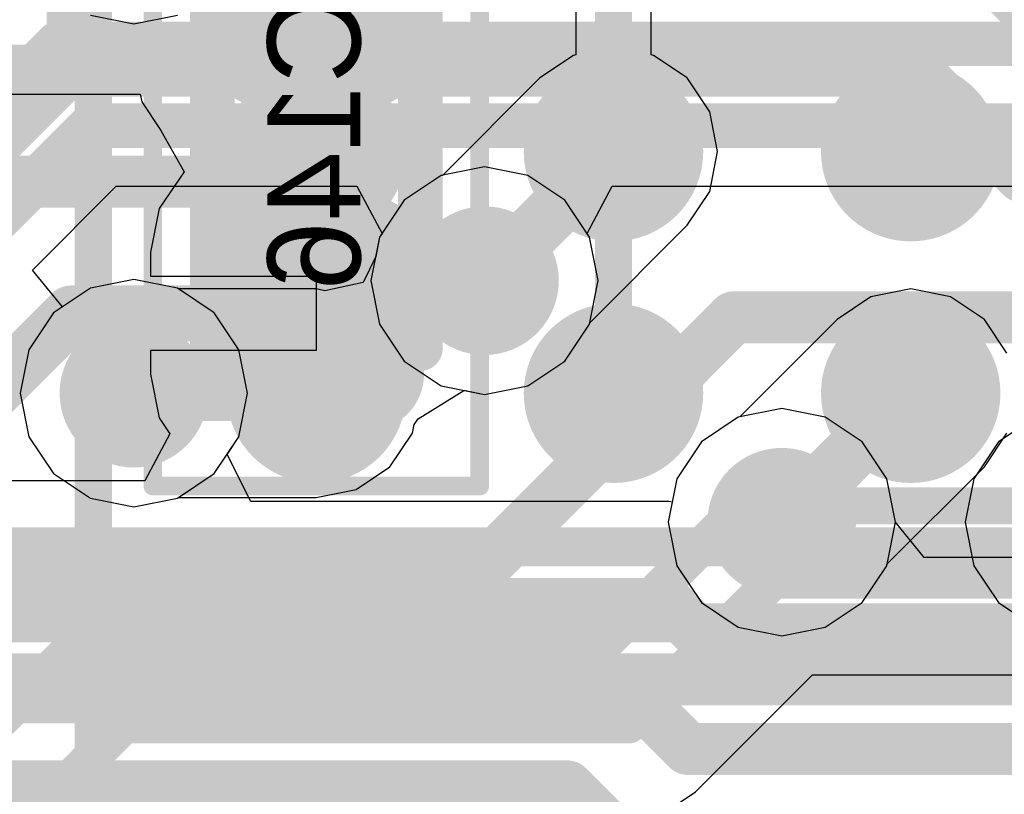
# Model space of a CAD drawing. Header units: millimetres. Extents: x -2 to 68, y -2 to 27.4.
# Tile 526 of 594: x 46.3 to 49, y 15.4 to 17.5. Entities that reach past the tile are written whole.
import ezdxf

# ---------------------------------------------------------------- set-up
doc = ezdxf.new("R2010")
doc.units = ezdxf.units.MM
for name, color, linetype in [('BottomLayer', 5, 'Continuous'), ('BottomPaste', 16, 'Continuous'), ('BottomSolder', 6, 'Continuous'), ('DrillGuide', 244, 'Continuous'), ('Mechanical10', 56, 'Continuous'), ('Mechanical13', 56, 'Continuous'), ('Mechanical17', 56, 'Continuous'), ('Mechanical6', 56, 'Continuous'), ('MidLayer1', 16, 'Continuous'), ('MidLayer2', 76, 'Continuous'), ('MidLayer3', 90, 'Continuous'), ('MidLayer4', 156, 'Continuous'), ('MidLayer5', 130, 'Continuous'), ('MidLayer6', 216, 'Continuous'), ('MidLayer7', 6, 'Continuous'), ('MidLayer8', 54, 'Continuous'), ('MultiLayer', 9, 'Continuous'), ('TopLayer', 1, 'Continuous'), ('TopPaste', 8, 'Continuous'), ('TopSolder', 216, 'Continuous'), ('ViaHoleLayer', 16, 'Continuous')]:
    doc.layers.add(name, color=color, linetype=linetype)

# ---------------------------------------------------------------- blocks, each defined once
blk = doc.blocks.new('MT53D512M32D2DS_053_WT_D_F_________1_168')
at = {"layer": 'Mechanical13', "const_width": 0.0999998}
blk.add_lwpolyline([(5.00000016, 7.250000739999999), (5.00000016, -7.250000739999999)], dxfattribs=at)
at = {"layer": 'TopLayer', "const_width": 0.13999972}
for points in [[(2.72999962, -0.9749993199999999, 1), (2.86999934, -0.9749993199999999, 1)], [(3.53000056, -0.9749993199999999, 1), (3.67000028, -0.9749993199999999, 1)], [(4.329998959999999, -0.9749993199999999, 1), (4.46999868, -0.9749993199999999, 1)], [(2.72999962, -1.62500056, 1), (2.86999934, -1.62500056, 1)], [(3.53000056, -1.62500056, 1), (3.67000028, -1.62500056, 1)], [(4.329998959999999, -1.62500056, 1), (4.46999868, -1.62500056, 1)]]:
    blk.add_lwpolyline(points, format="xyb", close=True, dxfattribs=at)
at = {"layer": 'TopPaste', "const_width": 0.13999972}
for points in [[(2.72999962, -0.9749993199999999, 1), (2.86999934, -0.9749993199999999, 1)], [(3.53000056, -0.9749993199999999, 1), (3.67000028, -0.9749993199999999, 1)], [(4.329998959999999, -0.9749993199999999, 1), (4.46999868, -0.9749993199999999, 1)], [(2.72999962, -1.62500056, 1), (2.86999934, -1.62500056, 1)], [(3.53000056, -1.62500056, 1), (3.67000028, -1.62500056, 1)], [(4.329998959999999, -1.62500056, 1), (4.46999868, -1.62500056, 1)]]:
    blk.add_lwpolyline(points, format="xyb", close=True, dxfattribs=at)
at = {"layer": 'TopSolder', "const_width": 0.24159972}
for points in [[(2.67919962, -0.9749993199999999, 1), (2.92079934, -0.9749993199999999, 1)], [(3.47920056, -0.9749993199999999, 1), (3.72080028, -0.9749993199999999, 1)], [(4.27919896, -0.9749993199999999, 1), (4.52079868, -0.9749993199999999, 1)], [(2.67919962, -1.62500056, 1), (2.92079934, -1.62500056, 1)], [(3.47920056, -1.62500056, 1), (3.72080028, -1.62500056, 1)], [(4.27919896, -1.62500056, 1), (4.52079868, -1.62500056, 1)]]:
    blk.add_lwpolyline(points, format="xyb", close=True, dxfattribs=at)
blk = doc.blocks.new('CAP_0402_B_304')
at = {"layer": 'BottomLayer', "const_width": 0.1507998}
for points in [[(-0.6745985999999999, 0.13919962, 1), (-0.5237988, 0.13919962, 1)], [(-0.346202, 0.13919962, 1), (-0.1954022, 0.13919962, 1)], [(0.1954022, 0.13919962, 1), (0.346202, 0.13919962, 1)], [(0.5237988, 0.13919962, 1), (0.6745985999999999, 0.13919962, 1)], [(-0.6745985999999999, -0.13919962, 1), (-0.5237988, -0.13919962, 1)], [(-0.346202, -0.13919962, 1), (-0.1954022, -0.13919962, 1)], [(0.1954022, -0.13919962, 1), (0.346202, -0.13919962, 1)], [(0.5237988, -0.13919962, 1), (0.6745985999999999, -0.13919962, 1)]]:
    blk.add_lwpolyline(points, format="xyb", close=True, dxfattribs=at)
at = {"layer": 'BottomLayer'}
for points in [[(-0.2708021, 0.28999942), (-0.5991987, 0.28999942), (-0.2708021, -0.28999942), (-0.5991987, -0.28999942)], [(0.2708021, -0.28999942), (0.5991987, -0.28999942), (0.2708021, 0.28999942), (0.5991987, 0.28999942)], [(-0.1200023, 0.13919962), (-0.7499985, 0.13919962), (-0.1200023, -0.13919962), (-0.7499985, -0.13919962)], [(0.1200023, -0.13919962), (0.7499985, -0.13919962), (0.1200023, 0.13919962), (0.7499985, 0.13919962)]]:
    blk.add_solid(points, dxfattribs=at)
at = {"layer": 'BottomPaste', "const_width": 0.1507998}
for points in [[(-0.6745985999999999, 0.13919962, 1), (-0.5237988, 0.13919962, 1)], [(-0.346202, 0.13919962, 1), (-0.1954022, 0.13919962, 1)], [(0.1954022, 0.13919962, 1), (0.346202, 0.13919962, 1)], [(0.5237988, 0.13919962, 1), (0.6745985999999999, 0.13919962, 1)], [(-0.6745985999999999, -0.13919962, 1), (-0.5237988, -0.13919962, 1)], [(-0.346202, -0.13919962, 1), (-0.1954022, -0.13919962, 1)], [(0.1954022, -0.13919962, 1), (0.346202, -0.13919962, 1)], [(0.5237988, -0.13919962, 1), (0.6745985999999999, -0.13919962, 1)]]:
    blk.add_lwpolyline(points, format="xyb", close=True, dxfattribs=at)
at = {"layer": 'BottomPaste'}
for points in [[(-0.2708021, 0.28999942), (-0.5991987, 0.28999942), (-0.2708021, -0.28999942), (-0.5991987, -0.28999942)], [(0.2708021, -0.28999942), (0.5991987, -0.28999942), (0.2708021, 0.28999942), (0.5991987, 0.28999942)], [(-0.1200023, 0.13919962), (-0.7499985, 0.13919962), (-0.1200023, -0.13919962), (-0.7499985, -0.13919962)], [(0.1200023, -0.13919962), (0.7499985, -0.13919962), (0.1200023, 0.13919962), (0.7499985, 0.13919962)]]:
    blk.add_solid(points, dxfattribs=at)
at = {"layer": 'BottomSolder', "const_width": 0.1507998}
for points in [[(-0.6745985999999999, 0.13919962, 1), (-0.5237988, 0.13919962, 1)], [(-0.346202, 0.13919962, 1), (-0.1954022, 0.13919962, 1)], [(0.1954022, 0.13919962, 1), (0.346202, 0.13919962, 1)], [(0.5237988, 0.13919962, 1), (0.6745985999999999, 0.13919962, 1)], [(-0.6745985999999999, -0.13919962, 1), (-0.5237988, -0.13919962, 1)], [(-0.346202, -0.13919962, 1), (-0.1954022, -0.13919962, 1)], [(0.1954022, -0.13919962, 1), (0.346202, -0.13919962, 1)], [(0.5237988, -0.13919962, 1), (0.6745985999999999, -0.13919962, 1)]]:
    blk.add_lwpolyline(points, format="xyb", close=True, dxfattribs=at)
at = {"layer": 'BottomSolder'}
for points in [[(-0.2708021, 0.28999942), (-0.5991987, 0.28999942), (-0.2708021, -0.28999942), (-0.5991987, -0.28999942)], [(0.2708021, -0.28999942), (0.5991987, -0.28999942), (0.2708021, 0.28999942), (0.5991987, 0.28999942)], [(-0.1200023, 0.13919962), (-0.7499985, 0.13919962), (-0.1200023, -0.13919962), (-0.7499985, -0.13919962)], [(0.1200023, -0.13919962), (0.7499985, -0.13919962), (0.1200023, 0.13919962), (0.7499985, 0.13919962)]]:
    blk.add_solid(points, dxfattribs=at)
at = {"layer": 'Mechanical10', "const_width": 0.11999976}
for points in [[(-0.5299989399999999, 0.27999944), (-0.5299989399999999, -0.27999944)], [(-0.5299989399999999, 0.27999944), (0.5299989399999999, 0.27999944)], [(0.5299989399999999, 0.27999944), (0.5299989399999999, -0.27999944)], [(-0.5299989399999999, -0.27999944), (0.5299989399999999, -0.27999944)]]:
    blk.add_lwpolyline(points, dxfattribs=at)
at = {"layer": 'Mechanical10', "const_width": 0.05999988}
for points in [[(-0.55999888, 0.27999944, 1), (-0.499999, 0.27999944, 1)], [(-0.55999888, 0.27999944, 1), (-0.499999, 0.27999944, 1)], [(0.499999, 0.27999944, 1), (0.55999888, 0.27999944, 1)], [(0.499999, 0.27999944, 1), (0.55999888, 0.27999944, 1)], [(-0.55999888, -0.27999944, 1), (-0.499999, -0.27999944, 1)], [(-0.55999888, -0.27999944, 1), (-0.499999, -0.27999944, 1)], [(0.499999, -0.27999944, 1), (0.55999888, -0.27999944, 1)], [(0.499999, -0.27999944, 1), (0.55999888, -0.27999944, 1)]]:
    blk.add_lwpolyline(points, format="xyb", close=True, dxfattribs=at)
at = {"layer": 'Mechanical6', "const_width": 0.0499999}
for points in [[(-0.90000074, 0.43999912), (-0.90000074, -0.43999912)], [(-0.90000074, 0.43999912), (0.90000074, 0.43999912)], [(0.90000074, 0.43999912), (0.90000074, -0.43999912)], [(0, 0.21999956), (0, -0.21999956)], [(-0.21999956, 0), (0.21999956, 0)], [(-0.90000074, -0.43999912), (0.90000074, -0.43999912)]]:
    blk.add_lwpolyline(points, dxfattribs=at)
at = {"layer": 'Mechanical6'}
for points, const_width in [([(-0.9125000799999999, 0.43999912, 1), (-0.8875014, 0.43999912, 1)], 0.02499868), ([(-0.9125000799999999, 0.43999912, 1), (-0.8875014, 0.43999912, 1)], 0.02499868), ([(0.8875014, 0.43999912, 1), (0.9125000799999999, 0.43999912, 1)], 0.02499868), ([(0.8875014, 0.43999912, 1), (0.9125000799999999, 0.43999912, 1)], 0.02499868), ([(-0.01249934, 0.21999956, 1), (0.01249934, 0.21999956, 1)], 0.02499868), ([(0.16500094, 0, 1), (-0.16500094, 0, 1)], 0.0499999), ([(-0.2324989, 0, 1), (-0.20750022, 0, 1)], 0.02499868), ([(-0.17750028, 0, 1), (-0.1525016, 0, 1)], 0.02499868), ([(0.1525016, 0, 1), (0.17750028, 0, 1)], 0.02499868), ([(0.20750022, 0, 1), (0.2324989, 0, 1)], 0.02499868), ([(-0.01249934, -0.21999956, 1), (0.01249934, -0.21999956, 1)], 0.02499868), ([(-0.9125000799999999, -0.43999912, 1), (-0.8875014, -0.43999912, 1)], 0.02499868), ([(-0.9125000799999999, -0.43999912, 1), (-0.8875014, -0.43999912, 1)], 0.02499868), ([(0.8875014, -0.43999912, 1), (0.9125000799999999, -0.43999912, 1)], 0.02499868), ([(0.8875014, -0.43999912, 1), (0.9125000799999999, -0.43999912, 1)], 0.02499868)]:
    blk.add_lwpolyline(points, format="xyb", close=True, dxfattribs=dict(at, const_width=const_width))

msp = doc.modelspace()

# ---------------------------------------------------------------- linework, layer by layer
at = {"layer": 'BottomLayer'}
for p, q in [((46.16500291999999, 17.27961238), (46.62623898, 17.27961238)), ((46.62623898, 17.27961238), (46.63035378, 17.25892408)), ((46.63035378, 17.25892408), (46.68163384, 17.18217544)), ((46.68163384, 17.18217544), (46.74393496, 17.07105806)), ((46.74393496, 17.07105806), (46.677453, 16.97156118)), ((46.677453, 16.97156118), (46.65410786, 16.8541954)), ((46.65410786, 16.8541954), (46.65410786, 16.78999944)), ((46.65410786, 16.78999944), (47.10000232, 16.78999944)), ((47.10000232, 16.78999944), (47.10000232, 16.58999984)), ((47.10000232, 16.58999984), (46.65410786, 16.58999984)), ((46.65410786, 16.58999984), (46.65410786, 16.5257988)), ((46.65410786, 16.5257988), (46.677453, 16.40843302)), ((46.677453, 16.40843302), (46.70596196, 16.36576356)), ((46.70596196, 16.36576356), (46.63807792, 16.23876356)), ((46.63807792, 16.23876356), (46.21286668, 16.23876356)), ((48.12108739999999, 15.40221456), (48.43591024, 15.7170374)), ((48.43591024, 15.7170374), (50.02469802, 15.7170374)), ((48.03839516, 15.3469594), (48.12108739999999, 15.40221456))]:
    msp.add_line(p, q, dxfattribs=at)
for points, const_width in [([(47.90000072, 16.36599978), (47.90000072, 17.7749962)], 0.0999998), ([(46.11299896, 16.36199928), (46.44099677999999, 16.6899971)], 0.1499997), ([(46.44099677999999, 16.6899971), (47.09999978, 16.6899971)], 0.1499997), ([(47.51786788, 15.98386694), (47.90000072, 16.36599978)], 0.0999998), ([(47.85742524, 15.78386734), (48.24549151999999, 16.17193362)], 0.0999998), ([(48.24549151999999, 16.17193362), (53.32709934, 16.17193362)], 0.0999998), ([(46.21286668, 15.98386694), (47.51786788, 15.98386694)], 0.0999998), ([(47.940849, 15.58245296), (48.33033006, 15.97193402)], 0.0999998), ([(48.33033006, 15.97193402), (53.41194042, 15.97193402)], 0.0999998), ([(45.2890001, 14.63574162), (46.43712582, 15.78386734)], 0.0999998), ([(46.43712582, 15.78386734), (47.85742524, 15.78386734)], 0.0999998), ([(45.04548522, 14.04548626), (46.58245192, 15.58245296)], 0.0999998), ([(46.58245192, 15.58245296), (47.940849, 15.58245296)], 0.0999998)]:
    msp.add_lwpolyline(points, dxfattribs=dict(at, const_width=const_width))
for points, const_width in [([(46.40349622, 16.6899971, 1), (46.47849734, 16.6899971, 1)], 0.07499858), ([(46.40349622, 16.6899971, 1), (46.47849734, 16.6899971, 1)], 0.07499858), ([(47.06249922, 16.6899971, 1), (47.13750034, 16.6899971, 1)], 0.07499858), ([(47.87500204, 16.36599978, 1), (47.9249994, 16.36599978, 1)], 0.0499999), ([(47.87500204, 16.36599978, 1), (47.9249994, 16.36599978, 1)], 0.0499999), ([(48.22049284, 16.17193362, 1), (48.2704902, 16.17193362, 1)], 0.0499999), ([(48.22049284, 16.17193362, 1), (48.2704902, 16.17193362, 1)], 0.0499999), ([(47.4928692, 15.98386694, 1), (47.54286656, 15.98386694, 1)], 0.0499999), ([(47.4928692, 15.98386694, 1), (47.54286656, 15.98386694, 1)], 0.0499999), ([(48.30533138, 15.97193402, 1), (48.35532874, 15.97193402, 1)], 0.0499999), ([(48.30533138, 15.97193402, 1), (48.35532874, 15.97193402, 1)], 0.0499999), ([(46.41212714, 15.78386734, 1), (46.46212449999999, 15.78386734, 1)], 0.0499999), ([(46.41212714, 15.78386734, 1), (46.46212449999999, 15.78386734, 1)], 0.0499999), ([(47.83242655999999, 15.78386734, 1), (47.88242392, 15.78386734, 1)], 0.0499999), ([(47.83242655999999, 15.78386734, 1), (47.88242392, 15.78386734, 1)], 0.0499999), ([(46.55745323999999, 15.58245296, 1), (46.6074506, 15.58245296, 1)], 0.0499999), ([(46.55745323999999, 15.58245296, 1), (46.6074506, 15.58245296, 1)], 0.0499999), ([(47.91585032, 15.58245296, 1), (47.96584768, 15.58245296, 1)], 0.0499999), ([(47.91585032, 15.58245296, 1), (47.96584768, 15.58245296, 1)], 0.0499999)]:
    msp.add_lwpolyline(points, format="xyb", close=True, dxfattribs=dict(at, const_width=const_width))
at = {"layer": 'DrillGuide'}
for points, const_width in [([(47.07500109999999, 17.1249975, 1), (47.12499846, 17.1249975, 1)], 0.0499999), ([(47.87500204, 17.1249975, 1), (47.9249994, 17.1249975, 1)], 0.0499999), ([(48.67500298, 17.1249975, 1), (48.72500034, 17.1249975, 1)], 0.0499999), ([(47.50281329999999, 16.77780998, 1), (47.6028131, 16.77780998, 1)], 0.0999998), ([(46.55900518, 16.4749988, 1), (46.65900497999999, 16.4749988, 1)], 0.0999998), ([(47.07500364, 16.4749988, 1), (47.125001, 16.4749988, 1)], 0.0499999), ([(47.87500204, 16.47499626, 1), (47.9249994, 16.47499626, 1)], 0.0499999), ([(48.67500298, 16.47499626, 1), (48.72500034, 16.47499626, 1)], 0.0499999), ([(48.30281424, 16.12780874, 1), (48.40281404, 16.12780874, 1)], 0.0999998)]:
    msp.add_lwpolyline(points, format="xyb", close=True, dxfattribs=dict(at, const_width=const_width))
at = {"layer": 'MidLayer1'}
for p, q in [((46.49195172, 17.49240596), (46.60900508, 17.46912178)), ((46.60900508, 17.46912178), (46.72605844, 17.49240596)), ((47.79880204, 17.51474018), (47.79880204, 17.38525352)), ((48.0011994, 17.38525352), (48.0011994, 17.51474018)), ((47.7927035, 17.3840394), (47.70173848, 17.32325974)), ((47.79880204, 17.38525352), (47.7927035, 17.3840394)), ((48.00729793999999, 17.3840394), (48.0011994, 17.38525352)), ((48.09826296, 17.32325974), (48.00729793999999, 17.3840394)), ((47.70173848, 17.32325974), (47.43965619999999, 17.06117746)), ((48.15904262, 17.23229472), (48.09826296, 17.32325974)), ((48.18038624, 17.1249975), (48.15904262, 17.23229472)), ((48.15904262, 17.01770028), (48.18038624, 17.1249975)), ((47.43575984, 17.06040276), (47.33652458, 16.9940986)), ((47.43965619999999, 17.06117746), (47.43575984, 17.06040276)), ((48.09826296, 16.92673526), (48.15904262, 17.01770028)), ((47.33652458, 16.9940986), (47.27022041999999, 16.89486334)), ((47.83618068, 16.66465298), (48.09826296, 16.92673526)), ((47.27022041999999, 16.89486334), (47.25994358, 16.84320228)), ((47.25994358, 16.84320228), (47.22624032, 16.77331672)), ((46.60900508, 16.78087576), (46.49195172, 16.75759158)), ((46.72605844, 16.75759158), (46.60900508, 16.78087576)), ((46.49195172, 16.75759158), (46.39271646, 16.69128742)), ((46.72936298, 16.75538432), (46.72605844, 16.75759158)), ((47.10000232, 16.75538432), (46.72936298, 16.75538432)), ((47.12280898, 16.75084788), (47.10000232, 16.75538432)), ((47.22624032, 16.77331672), (47.12280898, 16.75084788)), ((48.70000166, 16.75538178), (48.59270444, 16.73403816)), ((48.80729888, 16.73403816), (48.70000166, 16.75538178)), ((48.59270444, 16.73403816), (48.50173942, 16.6732585)), ((48.8982639, 16.6732585), (48.80729888, 16.73403816)), ((46.39271646, 16.69128742), (46.3264123, 16.59205216)), ((48.50173942, 16.6732585), (48.23965714, 16.41117622)), ((48.95904356, 16.58229348), (48.8982639, 16.6732585)), ((47.76910182, 16.56152136), (47.83540598, 16.66075662)), ((47.83540598, 16.66075662), (47.83618068, 16.66465298)), ((46.3264123, 16.59205216), (46.30312812, 16.4749988)), ((47.66986656, 16.4952172), (47.76910182, 16.56152136)), ((47.5528132, 16.47193302), (47.66986656, 16.4952172)), ((46.30312812, 16.4749988), (46.3264123, 16.35794544)), ((47.37442392, 16.4063426), (47.49710846, 16.4818949)), ((47.49710846, 16.4818949), (47.50144424, 16.48215144)), ((47.50144424, 16.48215144), (47.5528132, 16.47193302)), ((47.36361622, 16.39067842), (47.37442392, 16.4063426)), ((48.23576078, 16.41040152), (48.13652552, 16.34409736)), ((48.23965714, 16.41117622), (48.23576078, 16.41040152)), ((47.35904422, 16.36769904), (47.36361622, 16.39067842)), ((46.3264123, 16.35794544), (46.39271646, 16.25871018)), ((47.29826456, 16.27673656), (47.35904422, 16.36769904)), ((48.8982639, 16.27673402), (48.95904356, 16.36769904)), ((48.13652552, 16.34409736), (48.07022136, 16.2448621)), ((47.20730208, 16.2159569), (47.29826456, 16.27673656)), ((48.63618162, 16.01465174), (48.8982639, 16.27673402)), ((46.39271646, 16.25871018), (46.49195172, 16.19240602)), ((48.07022136, 16.2448621), (48.04693717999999, 16.12780874)), ((46.72605844, 16.19240602), (46.72936298, 16.19461328)), ((46.72936298, 16.19461328), (47.10000232, 16.19461328)), ((47.10000232, 16.19461328), (47.20730208, 16.2159569)), ((46.49195172, 16.19240602), (46.60900508, 16.16912184)), ((46.60900508, 16.16912184), (46.72605844, 16.19240602)), ((48.04693717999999, 16.12780874), (48.07022136, 16.01075538)), ((48.07022136, 16.01075538), (48.13652552, 15.91152012)), ((48.56910276, 15.91152012), (48.63540692, 16.01075538)), ((48.63540692, 16.01075538), (48.63618162, 16.01465174)), ((48.13652552, 15.91152012), (48.23576078, 15.84521596)), ((48.4698675, 15.84521596), (48.56910276, 15.91152012)), ((48.23576078, 15.84521596), (48.35281414, 15.82193178)), ((48.35281414, 15.82193178), (48.4698675, 15.84521596))]:
    msp.add_line(p, q, dxfattribs=at)
for points, const_width in [([(47.0250012, 17.1249975, 1), (47.17499836, 17.1249975, 1)], 0.1499997), ([(47.82500214, 17.1249975, 1), (47.9749993, 17.1249975, 1)], 0.1499997), ([(48.62500308, 17.1249975, 1), (48.77500024, 17.1249975, 1)], 0.1499997), ([(47.86250016, 17.1249975, 1), (47.93750128, 17.1249975, 1)], 0.07499858), ([(47.4528134, 16.77780998, 1), (47.652813, 16.77780998, 1)], 0.1999996), ([(47.51531264, 16.77780998, 1), (47.59031376, 16.77780998, 1)], 0.07499858), ([(46.50900528, 16.4749988, 1), (46.70900487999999, 16.4749988, 1)], 0.1999996), ([(47.02500374, 16.4749988, 1), (47.1750009, 16.4749988, 1)], 0.1499997), ([(47.82500214, 16.47499626, 1), (47.9749993, 16.47499626, 1)], 0.1499997), ([(48.62500308, 16.47499626, 1), (48.77500024, 16.47499626, 1)], 0.1499997), ([(46.57150452, 16.4749988, 1), (46.64650563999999, 16.4749988, 1)], 0.07499858), ([(47.06250176, 16.4749988, 1), (47.13750288, 16.4749988, 1)], 0.07499858), ([(48.6625011, 16.47499626, 1), (48.73750222, 16.47499626, 1)], 0.07499858), ([(48.25281433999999, 16.12780874, 1), (48.45281394, 16.12780874, 1)], 0.1999996), ([(48.31531357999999, 16.12780874, 1), (48.3903147, 16.12780874, 1)], 0.07499858)]:
    msp.add_lwpolyline(points, format="xyb", close=True, dxfattribs=dict(at, const_width=const_width))
at = {"layer": 'MidLayer1', "const_width": 0.1499997}
for points in [[(47.5528132, 16.77780998), (47.90000072, 17.1249975)], [(46.60900508, 16.4749988), (47.10000232, 16.4749988)], [(48.35281414, 16.12780874), (48.70000166, 16.47499626)]]:
    msp.add_lwpolyline(points, dxfattribs=at)
at = {"layer": 'MidLayer2', "const_width": 0.1399794}
for points in [[(48.85874149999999, 17.65698018), (49.29472234, 17.22099934)], [(46.22000154, 17.34300062), (48.71437805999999, 17.34300062)], [(48.71437805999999, 17.34300062), (48.99955909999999, 17.05781958)], [(48.99955909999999, 17.05781958), (49.01018138, 17.05781958)], [(49.01018138, 17.05781958), (49.09800188, 16.96999908)], [(45.8050011, 17.04399944), (46.92493535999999, 17.04399944)], [(46.92493535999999, 17.04399944), (47.19112481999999, 16.77780998)], [(47.19112481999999, 16.77780998), (47.5528132, 16.77780998)], [(47.51300124, 15.96900032), (48.22299982, 16.6789989)], [(48.22299982, 16.6789989), (51.54138028, 16.6789989)], [(40.48499904, 15.96900032), (47.51300124, 15.96900032)], [(40.40961945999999, 15.70500034), (49.51599952, 15.70500034)]]:
    msp.add_lwpolyline(points, dxfattribs=at)
at = {"layer": 'MidLayer2'}
for points, const_width in [([(48.67938448, 17.34300062, 1), (48.74937164, 17.34300062, 1)], 0.0699897), ([(48.67938448, 17.34300062, 1), (48.74937164, 17.34300062, 1)], 0.0699897), ([(48.96456551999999, 17.05781958, 1), (49.03455268, 17.05781958, 1)], 0.0699897), ([(48.96456551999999, 17.05781958, 1), (49.03455268, 17.05781958, 1)], 0.0699897), ([(48.97518779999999, 17.05781958, 1), (49.04517496, 17.05781958, 1)], 0.0699897), ([(48.97518779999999, 17.05781958, 1), (49.04517496, 17.05781958, 1)], 0.0699897), ([(46.88994177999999, 17.04399944, 1), (46.95992894, 17.04399944, 1)], 0.0699897), ([(46.88994177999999, 17.04399944, 1), (46.95992894, 17.04399944, 1)], 0.0699897), ([(47.4528134, 16.77780998, 1), (47.652813, 16.77780998, 1)], 0.1999996), ([(47.15613123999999, 16.77780998, 1), (47.2261184, 16.77780998, 1)], 0.0699897), ([(47.15613123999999, 16.77780998, 1), (47.2261184, 16.77780998, 1)], 0.0699897), ([(47.51781962, 16.77780998, 1), (47.58780677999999, 16.77780998, 1)], 0.0699897), ([(48.18800623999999, 16.6789989, 1), (48.2579934, 16.6789989, 1)], 0.0699897), ([(48.18800623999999, 16.6789989, 1), (48.2579934, 16.6789989, 1)], 0.0699897), ([(46.50900528, 16.4749988, 1), (46.70900487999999, 16.4749988, 1)], 0.1999996), ([(48.25281433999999, 16.12780874, 1), (48.45281394, 16.12780874, 1)], 0.1999996), ([(47.47800766, 15.96900032, 1), (47.54799482, 15.96900032, 1)], 0.0699897), ([(47.47800766, 15.96900032, 1), (47.54799482, 15.96900032, 1)], 0.0699897)]:
    msp.add_lwpolyline(points, format="xyb", close=True, dxfattribs=dict(at, const_width=const_width))
at = {"layer": 'MidLayer3'}
for p, q in [((46.33583062, 16.80601922), (46.56169504, 17.03188364)), ((46.56169504, 17.03188364), (47.20902928, 17.03188364)), ((47.20902928, 17.03188364), (47.27691586, 16.90488364)), ((47.82871054, 16.90488364), (47.89659712, 17.03188364)), ((47.89659712, 17.03188364), (49.63861548, 17.03188364)), ((47.27022041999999, 16.89486334), (47.24693624, 16.77780998)), ((47.27691586, 16.90488364), (47.27022041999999, 16.89486334)), ((47.83540598, 16.89486334), (47.82871054, 16.90488364)), ((47.85869016, 16.77780998), (47.83540598, 16.89486334)), ((46.41678804, 16.7073707), (46.33583062, 16.80601922)), ((46.60900508, 16.78087576), (46.49195172, 16.75759158)), ((46.72605844, 16.75759158), (46.60900508, 16.78087576)), ((47.24693624, 16.77780998), (47.27022041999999, 16.66075662)), ((47.83540598, 16.66075662), (47.85869016, 16.77780998)), ((46.49195172, 16.75759158), (46.41678804, 16.7073707)), ((46.8252937, 16.69128742), (46.72605844, 16.75759158)), ((46.89159786, 16.59205216), (46.8252937, 16.69128742)), ((47.27022041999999, 16.66075662), (47.33652458, 16.56152136)), ((47.76910182, 16.56152136), (47.83540598, 16.66075662)), ((46.91488203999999, 16.4749988), (46.89159786, 16.59205216)), ((47.33652458, 16.56152136), (47.43575984, 16.4952172)), ((47.66986656, 16.4952172), (47.76910182, 16.56152136)), ((47.43575984, 16.4952172), (47.5528132, 16.47193302)), ((47.5528132, 16.47193302), (47.66986656, 16.4952172)), ((46.89159786, 16.35794544), (46.91488203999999, 16.4749988)), ((48.35281414, 16.4336857), (48.23576078, 16.41040152)), ((48.4698675, 16.41040152), (48.35281414, 16.4336857)), ((48.23576078, 16.41040152), (48.13652552, 16.34409736)), ((48.56910276, 16.34409736), (48.4698675, 16.41040152)), ((46.85970816, 16.3102163), (46.89159786, 16.35794544)), ((48.13652552, 16.34409736), (48.07022136, 16.2448621)), ((48.63540692, 16.2448621), (48.56910276, 16.34409736)), ((46.9235028, 16.1832163), (46.85970816, 16.3102163)), ((48.07022136, 16.2448621), (48.05763566, 16.18158562)), ((48.65869109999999, 16.12781128), (48.63540692, 16.2448621)), ((48.04944162, 16.1832163), (46.9235028, 16.1832163)), ((48.05763566, 16.18158562), (48.04944162, 16.1832163)), ((48.73642018, 16.03309722), (48.65869109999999, 16.12781128)), ((49.34297726, 16.03309722), (48.73642018, 16.03309722))]:
    msp.add_line(p, q, dxfattribs=at)
for points, const_width in [([(45.80099043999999, 16.81298898), (46.40300346, 17.415002)], 0.1199896), ([(46.40300346, 17.415002), (46.64489274, 17.415002)], 0.1199896), ([(46.64489274, 17.415002), (46.64489528, 17.41500454)], 0.1199896), ([(46.64489274, 17.415002), (51.23000167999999, 17.415002)], 0.1199896), ([(45.89211294, 16.59299958), (46.49412596, 17.1950126)], 0.1199896), ([(46.49412596, 17.1950126), (51.32112418, 17.1950126)], 0.1199896), ([(43.34206216, 15.90793872), (48.04944162, 15.90793872)], 0.1399794), ([(48.04944162, 15.90793872), (48.19956069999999, 15.75781964)], 0.1399794), ([(48.19956069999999, 15.75781964), (49.4570004, 15.75781964)], 0.1399794), ([(43.18804164, 15.65695878), (47.961042, 15.65695878)], 0.1399794), ([(47.961042, 15.65695878), (48.10016034, 15.51784044)], 0.1399794), ([(48.10016034, 15.51784044), (49.58700013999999, 15.51784044)], 0.1399794), ([(42.99101891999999, 15.41697958), (47.7757744, 15.41697958)], 0.1399794), ([(47.7757744, 15.41697958), (48.54674822, 14.64600576)], 0.1399794)]:
    msp.add_lwpolyline(points, dxfattribs=dict(at, const_width=const_width))
for points, const_width in [([(46.37300605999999, 17.415002, 1), (46.43300085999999, 17.415002, 1)], 0.05999479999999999), ([(46.37300605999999, 17.415002, 1), (46.43300085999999, 17.415002, 1)], 0.05999479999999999), ([(46.61489534, 17.415002, 1), (46.67489014, 17.415002, 1)], 0.05999479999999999), ([(46.61489534, 17.415002, 1), (46.67489014, 17.415002, 1)], 0.05999479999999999), ([(46.61489534, 17.415002, 1), (46.67489014, 17.415002, 1)], 0.05999479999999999), ([(46.61489788, 17.41500454, 1), (46.67489268, 17.41500454, 1)], 0.05999479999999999), ([(46.46412856, 17.1950126, 1), (46.52412336, 17.1950126, 1)], 0.05999479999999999), ([(46.46412856, 17.1950126, 1), (46.52412336, 17.1950126, 1)], 0.05999479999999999), ([(47.4528134, 16.77780998, 1), (47.652813, 16.77780998, 1)], 0.1999996), ([(46.50900528, 16.4749988, 1), (46.70900487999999, 16.4749988, 1)], 0.1999996), ([(48.25281433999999, 16.12780874, 1), (48.45281394, 16.12780874, 1)], 0.1999996), ([(48.01444804, 15.90793872, 1), (48.0844352, 15.90793872, 1)], 0.0699897), ([(48.01444804, 15.90793872, 1), (48.0844352, 15.90793872, 1)], 0.0699897), ([(48.16456712, 15.75781964, 1), (48.23455428, 15.75781964, 1)], 0.0699897), ([(48.16456712, 15.75781964, 1), (48.23455428, 15.75781964, 1)], 0.0699897), ([(47.92604841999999, 15.65695878, 1), (47.99603558, 15.65695878, 1)], 0.0699897), ([(47.92604841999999, 15.65695878, 1), (47.99603558, 15.65695878, 1)], 0.0699897), ([(48.06516676, 15.51784044, 1), (48.13515392, 15.51784044, 1)], 0.0699897), ([(48.06516676, 15.51784044, 1), (48.13515392, 15.51784044, 1)], 0.0699897), ([(47.74078082, 15.41697958, 1), (47.81076798, 15.41697958, 1)], 0.0699897), ([(47.74078082, 15.41697958, 1), (47.81076798, 15.41697958, 1)], 0.0699897)]:
    msp.add_lwpolyline(points, format="xyb", close=True, dxfattribs=dict(at, const_width=const_width))
at = {"layer": 'MidLayer4'}
for p, q in [((46.49195172, 17.49240596), (46.60900508, 17.46912178)), ((46.60900508, 17.46912178), (46.72605844, 17.49240596)), ((47.5528132, 17.08368694), (47.43575984, 17.06040276)), ((47.66986656, 17.06040276), (47.5528132, 17.08368694)), ((47.43575984, 17.06040276), (47.33652458, 16.9940986)), ((47.76910182, 16.9940986), (47.66986656, 17.06040276)), ((47.33652458, 16.9940986), (47.27022041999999, 16.89486334)), ((47.83540598, 16.89486334), (47.76910182, 16.9940986)), ((47.27022041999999, 16.89486334), (47.24693624, 16.77780998)), ((47.85869016, 16.77780998), (47.83540598, 16.89486334)), ((46.60900508, 16.78087576), (46.49195172, 16.75759158)), ((46.72605844, 16.75759158), (46.60900508, 16.78087576)), ((47.24693624, 16.77780998), (47.27022041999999, 16.66075662)), ((47.83540598, 16.66075662), (47.85869016, 16.77780998)), ((46.49195172, 16.75759158), (46.39271646, 16.69128742)), ((46.8252937, 16.69128742), (46.72605844, 16.75759158)), ((46.39271646, 16.69128742), (46.3264123, 16.59205216)), ((46.89159786, 16.59205216), (46.8252937, 16.69128742)), ((47.27022041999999, 16.66075662), (47.33652458, 16.56152136)), ((47.76910182, 16.56152136), (47.83540598, 16.66075662)), ((46.3264123, 16.59205216), (46.30312812, 16.4749988)), ((46.91488203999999, 16.4749988), (46.89159786, 16.59205216)), ((47.33652458, 16.56152136), (47.43575984, 16.4952172)), ((47.66986656, 16.4952172), (47.76910182, 16.56152136)), ((47.43575984, 16.4952172), (47.5528132, 16.47193302)), ((47.5528132, 16.47193302), (47.66986656, 16.4952172)), ((46.30312812, 16.4749988), (46.3264123, 16.35794544)), ((46.89159786, 16.35794544), (46.91488203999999, 16.4749988)), ((48.35281414, 16.4336857), (48.23576078, 16.41040152)), ((48.4698675, 16.41040152), (48.35281414, 16.4336857)), ((48.23576078, 16.41040152), (48.13652552, 16.34409736)), ((48.56910276, 16.34409736), (48.4698675, 16.41040152)), ((46.3264123, 16.35794544), (46.39271646, 16.25871018)), ((46.8252937, 16.25871018), (46.89159786, 16.35794544)), ((48.13652552, 16.34409736), (48.07022136, 16.2448621)), ((48.63540692, 16.2448621), (48.56910276, 16.34409736)), ((46.39271646, 16.25871018), (46.49195172, 16.19240602)), ((46.72605844, 16.19240602), (46.8252937, 16.25871018)), ((48.07022136, 16.2448621), (48.04693717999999, 16.12780874)), ((48.65869109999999, 16.12780874), (48.63540692, 16.2448621)), ((46.49195172, 16.19240602), (46.60900508, 16.16912184)), ((46.60900508, 16.16912184), (46.72605844, 16.19240602)), ((48.04693717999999, 16.12780874), (48.07022136, 16.01075538)), ((48.63540692, 16.01075538), (48.65869109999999, 16.12780874)), ((48.07022136, 16.01075538), (48.13652552, 15.91152012)), ((48.56910276, 15.91152012), (48.63540692, 16.01075538)), ((48.13652552, 15.91152012), (48.23576078, 15.84521596)), ((48.4698675, 15.84521596), (48.56910276, 15.91152012)), ((48.23576078, 15.84521596), (48.35281414, 15.82193178)), ((48.35281414, 15.82193178), (48.4698675, 15.84521596))]:
    msp.add_line(p, q, dxfattribs=at)
at = {"layer": 'MidLayer4', "const_width": 0.1999996}
for points in [[(47.4528134, 16.77780998, 1), (47.652813, 16.77780998, 1)], [(46.50900528, 16.4749988, 1), (46.70900487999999, 16.4749988, 1)], [(48.25281433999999, 16.12780874, 1), (48.45281394, 16.12780874, 1)]]:
    msp.add_lwpolyline(points, format="xyb", close=True, dxfattribs=at)
at = {"layer": 'MidLayer5'}
for p, q in [((46.49195172, 17.49240596), (46.60900508, 17.46912178)), ((46.60900508, 17.46912178), (46.72605844, 17.49240596)), ((47.5528132, 17.08368694), (47.43575984, 17.06040276)), ((47.66986656, 17.06040276), (47.5528132, 17.08368694)), ((47.43575984, 17.06040276), (47.33652458, 16.9940986)), ((47.76910182, 16.9940986), (47.66986656, 17.06040276)), ((47.33652458, 16.9940986), (47.27022041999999, 16.89486334)), ((47.83540598, 16.89486334), (47.76910182, 16.9940986)), ((47.27022041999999, 16.89486334), (47.24693624, 16.77780998)), ((47.85869016, 16.77780998), (47.83540598, 16.89486334)), ((46.60900508, 16.78087576), (46.49195172, 16.75759158)), ((46.72605844, 16.75759158), (46.60900508, 16.78087576)), ((47.24693624, 16.77780998), (47.27022041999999, 16.66075662)), ((47.83540598, 16.66075662), (47.85869016, 16.77780998)), ((46.49195172, 16.75759158), (46.39271646, 16.69128742)), ((46.8252937, 16.69128742), (46.72605844, 16.75759158)), ((46.39271646, 16.69128742), (46.3264123, 16.59205216)), ((46.89159786, 16.59205216), (46.8252937, 16.69128742)), ((47.27022041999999, 16.66075662), (47.33652458, 16.56152136)), ((47.76910182, 16.56152136), (47.83540598, 16.66075662)), ((46.3264123, 16.59205216), (46.30312812, 16.4749988)), ((46.91488203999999, 16.4749988), (46.89159786, 16.59205216)), ((47.33652458, 16.56152136), (47.43575984, 16.4952172)), ((47.66986656, 16.4952172), (47.76910182, 16.56152136)), ((47.43575984, 16.4952172), (47.5528132, 16.47193302)), ((47.5528132, 16.47193302), (47.66986656, 16.4952172)), ((46.30312812, 16.4749988), (46.3264123, 16.35794544)), ((46.89159786, 16.35794544), (46.91488203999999, 16.4749988)), ((48.35281414, 16.4336857), (48.23576078, 16.41040152)), ((48.4698675, 16.41040152), (48.35281414, 16.4336857)), ((48.23576078, 16.41040152), (48.13652552, 16.34409736)), ((48.56910276, 16.34409736), (48.4698675, 16.41040152)), ((46.3264123, 16.35794544), (46.39271646, 16.25871018)), ((46.8252937, 16.25871018), (46.89159786, 16.35794544)), ((48.13652552, 16.34409736), (48.07022136, 16.2448621)), ((48.63540692, 16.2448621), (48.56910276, 16.34409736)), ((46.39271646, 16.25871018), (46.49195172, 16.19240602)), ((46.72605844, 16.19240602), (46.8252937, 16.25871018)), ((48.07022136, 16.2448621), (48.04693717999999, 16.12780874)), ((48.65869109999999, 16.12780874), (48.63540692, 16.2448621)), ((46.49195172, 16.19240602), (46.60900508, 16.16912184)), ((46.60900508, 16.16912184), (46.72605844, 16.19240602)), ((48.04693717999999, 16.12780874), (48.07022136, 16.01075538)), ((48.63540692, 16.01075538), (48.65869109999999, 16.12780874)), ((48.07022136, 16.01075538), (48.13652552, 15.91152012)), ((48.56910276, 15.91152012), (48.63540692, 16.01075538)), ((48.13652552, 15.91152012), (48.23576078, 15.84521596)), ((48.4698675, 15.84521596), (48.56910276, 15.91152012)), ((48.23576078, 15.84521596), (48.35281414, 15.82193178)), ((48.35281414, 15.82193178), (48.4698675, 15.84521596))]:
    msp.add_line(p, q, dxfattribs=at)
at = {"layer": 'MidLayer5', "const_width": 0.1999996}
for points in [[(47.4528134, 16.77780998, 1), (47.652813, 16.77780998, 1)], [(46.50900528, 16.4749988, 1), (46.70900487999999, 16.4749988, 1)], [(48.25281433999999, 16.12780874, 1), (48.45281394, 16.12780874, 1)]]:
    msp.add_lwpolyline(points, format="xyb", close=True, dxfattribs=at)
at = {"layer": 'MidLayer6'}
for p, q in [((46.49195172, 17.49240596), (46.60900508, 17.46912178)), ((46.60900508, 17.46912178), (46.72605844, 17.49240596)), ((47.5528132, 17.08368694), (47.43575984, 17.06040276)), ((47.66986656, 17.06040276), (47.5528132, 17.08368694)), ((47.43575984, 17.06040276), (47.33652458, 16.9940986)), ((47.76910182, 16.9940986), (47.66986656, 17.06040276)), ((47.33652458, 16.9940986), (47.27022041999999, 16.89486334)), ((47.83540598, 16.89486334), (47.76910182, 16.9940986)), ((47.27022041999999, 16.89486334), (47.24693624, 16.77780998)), ((47.85869016, 16.77780998), (47.83540598, 16.89486334)), ((46.60900508, 16.78087576), (46.49195172, 16.75759158)), ((46.72605844, 16.75759158), (46.60900508, 16.78087576)), ((47.24693624, 16.77780998), (47.27022041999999, 16.66075662)), ((47.83540598, 16.66075662), (47.85869016, 16.77780998)), ((46.49195172, 16.75759158), (46.39271646, 16.69128742)), ((46.8252937, 16.69128742), (46.72605844, 16.75759158)), ((46.39271646, 16.69128742), (46.3264123, 16.59205216)), ((46.89159786, 16.59205216), (46.8252937, 16.69128742)), ((47.27022041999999, 16.66075662), (47.33652458, 16.56152136)), ((47.76910182, 16.56152136), (47.83540598, 16.66075662)), ((46.3264123, 16.59205216), (46.30312812, 16.4749988)), ((46.91488203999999, 16.4749988), (46.89159786, 16.59205216)), ((47.33652458, 16.56152136), (47.43575984, 16.4952172)), ((47.66986656, 16.4952172), (47.76910182, 16.56152136)), ((47.43575984, 16.4952172), (47.5528132, 16.47193302)), ((47.5528132, 16.47193302), (47.66986656, 16.4952172)), ((46.30312812, 16.4749988), (46.3264123, 16.35794544)), ((46.89159786, 16.35794544), (46.91488203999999, 16.4749988)), ((48.35281414, 16.4336857), (48.23576078, 16.41040152)), ((48.4698675, 16.41040152), (48.35281414, 16.4336857)), ((48.23576078, 16.41040152), (48.13652552, 16.34409736)), ((48.56910276, 16.34409736), (48.4698675, 16.41040152)), ((46.3264123, 16.35794544), (46.39271646, 16.25871018)), ((46.8252937, 16.25871018), (46.89159786, 16.35794544)), ((48.13652552, 16.34409736), (48.07022136, 16.2448621)), ((48.63540692, 16.2448621), (48.56910276, 16.34409736)), ((46.39271646, 16.25871018), (46.49195172, 16.19240602)), ((46.72605844, 16.19240602), (46.8252937, 16.25871018)), ((48.07022136, 16.2448621), (48.04693717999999, 16.12780874)), ((48.65869109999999, 16.12780874), (48.63540692, 16.2448621)), ((46.49195172, 16.19240602), (46.60900508, 16.16912184)), ((46.60900508, 16.16912184), (46.72605844, 16.19240602)), ((48.04693717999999, 16.12780874), (48.07022136, 16.01075538)), ((48.63540692, 16.01075538), (48.65869109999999, 16.12780874)), ((48.07022136, 16.01075538), (48.13652552, 15.91152012)), ((48.56910276, 15.91152012), (48.63540692, 16.01075538)), ((48.13652552, 15.91152012), (48.23576078, 15.84521596)), ((48.4698675, 15.84521596), (48.56910276, 15.91152012)), ((48.23576078, 15.84521596), (48.35281414, 15.82193178)), ((48.35281414, 15.82193178), (48.4698675, 15.84521596))]:
    msp.add_line(p, q, dxfattribs=at)
at = {"layer": 'MidLayer6', "const_width": 0.1999996}
for points in [[(47.4528134, 16.77780998, 1), (47.652813, 16.77780998, 1)], [(46.50900528, 16.4749988, 1), (46.70900487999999, 16.4749988, 1)], [(48.25281433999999, 16.12780874, 1), (48.45281394, 16.12780874, 1)]]:
    msp.add_lwpolyline(points, format="xyb", close=True, dxfattribs=at)
at = {"layer": 'MidLayer7'}
for p, q in [((47.5528132, 17.08368694), (47.43575984, 17.06040276)), ((47.66986656, 17.06040276), (47.5528132, 17.08368694)), ((47.43575984, 17.06040276), (47.33652458, 16.9940986)), ((47.76910182, 16.9940986), (47.66986656, 17.06040276)), ((47.33652458, 16.9940986), (47.27022041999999, 16.89486334)), ((47.83540598, 16.89486334), (47.76910182, 16.9940986)), ((47.27022041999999, 16.89486334), (47.24693624, 16.77780998)), ((47.85869016, 16.77780998), (47.83540598, 16.89486334)), ((47.24693624, 16.77780998), (47.27022041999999, 16.66075662)), ((47.83540598, 16.66075662), (47.85869016, 16.77780998)), ((47.27022041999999, 16.66075662), (47.33652458, 16.56152136)), ((47.76910182, 16.56152136), (47.83540598, 16.66075662)), ((47.33652458, 16.56152136), (47.43575984, 16.4952172)), ((47.66986656, 16.4952172), (47.76910182, 16.56152136)), ((47.43575984, 16.4952172), (47.5528132, 16.47193302)), ((47.5528132, 16.47193302), (47.66986656, 16.4952172)), ((49.03575918, 16.41040152), (48.93652392, 16.34409736)), ((48.93652392, 16.34409736), (48.87021976, 16.2448621)), ((48.87021976, 16.2448621), (48.84693558, 16.12780874)), ((48.84693558, 16.12780874), (48.87021976, 16.01075538)), ((48.87021976, 16.01075538), (48.93652392, 15.91152012)), ((48.93652392, 15.91152012), (49.03575918, 15.84521596))]:
    msp.add_line(p, q, dxfattribs=at)
at = {"layer": 'MidLayer7', "const_width": 0.1999996}
for points in [[(47.4528134, 16.77780998, 1), (47.652813, 16.77780998, 1)], [(46.50900528, 16.4749988, 1), (46.70900487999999, 16.4749988, 1)], [(48.25281433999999, 16.12780874, 1), (48.45281394, 16.12780874, 1)]]:
    msp.add_lwpolyline(points, format="xyb", close=True, dxfattribs=at)
at = {"layer": 'MidLayer8'}
for p, q in [((47.5528132, 17.08368694), (47.43575984, 17.06040276)), ((47.66986656, 17.06040276), (47.5528132, 17.08368694)), ((47.43575984, 17.06040276), (47.33652458, 16.9940986)), ((47.76910182, 16.9940986), (47.66986656, 17.06040276)), ((47.33652458, 16.9940986), (47.27022041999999, 16.89486334)), ((47.83540598, 16.89486334), (47.76910182, 16.9940986)), ((47.27022041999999, 16.89486334), (47.24693624, 16.77780998)), ((47.85869016, 16.77780998), (47.83540598, 16.89486334)), ((47.24693624, 16.77780998), (47.27022041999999, 16.66075662)), ((47.83540598, 16.66075662), (47.85869016, 16.77780998)), ((47.27022041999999, 16.66075662), (47.33652458, 16.56152136)), ((47.76910182, 16.56152136), (47.83540598, 16.66075662)), ((47.33652458, 16.56152136), (47.43575984, 16.4952172)), ((47.66986656, 16.4952172), (47.76910182, 16.56152136)), ((47.43575984, 16.4952172), (47.5528132, 16.47193302)), ((47.5528132, 16.47193302), (47.66986656, 16.4952172)), ((49.03575918, 16.41040152), (48.93652392, 16.34409736)), ((48.93652392, 16.34409736), (48.87021976, 16.2448621)), ((48.87021976, 16.2448621), (48.84693558, 16.12780874)), ((48.84693558, 16.12780874), (48.87021976, 16.01075538)), ((48.87021976, 16.01075538), (48.93652392, 15.91152012)), ((48.93652392, 15.91152012), (49.03575918, 15.84521596))]:
    msp.add_line(p, q, dxfattribs=at)
at = {"layer": 'MidLayer8', "const_width": 0.1999996}
for points in [[(47.4528134, 16.77780998, 1), (47.652813, 16.77780998, 1)], [(46.50900528, 16.4749988, 1), (46.70900487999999, 16.4749988, 1)], [(48.25281433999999, 16.12780874, 1), (48.45281394, 16.12780874, 1)]]:
    msp.add_lwpolyline(points, format="xyb", close=True, dxfattribs=at)
at = {"layer": 'MultiLayer'}
for points, const_width in [([(47.0250012, 17.1249975, 1), (47.17499836, 17.1249975, 1)], 0.1499997), ([(47.82500214, 17.1249975, 1), (47.9749993, 17.1249975, 1)], 0.1499997), ([(48.62500308, 17.1249975, 1), (48.77500024, 17.1249975, 1)], 0.1499997), ([(47.4528134, 16.77780998, 1), (47.652813, 16.77780998, 1)], 0.1999996), ([(46.50900528, 16.4749988, 1), (46.70900487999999, 16.4749988, 1)], 0.1999996), ([(47.02500374, 16.4749988, 1), (47.1750009, 16.4749988, 1)], 0.1499997), ([(47.82500214, 16.47499626, 1), (47.9749993, 16.47499626, 1)], 0.1499997), ([(48.62500308, 16.47499626, 1), (48.77500024, 16.47499626, 1)], 0.1499997), ([(48.25281433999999, 16.12780874, 1), (48.45281394, 16.12780874, 1)], 0.1999996)]:
    msp.add_lwpolyline(points, format="xyb", close=True, dxfattribs=dict(at, const_width=const_width))
at = {"layer": 'TopLayer'}
for points, const_width in [([(46.4239991, 17.30799942), (46.4239991, 17.61000034)], 0.0999998), ([(46.24999894, 17.13399926), (46.4239991, 17.30799942)], 0.0999998), ([(45.33449658, 16.06199988), (51.75612458, 16.06199988)], 0.1049782), ([(45.24959199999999, 15.85702188), (51.79890326, 15.85702188)], 0.1049782)]:
    msp.add_lwpolyline(points, dxfattribs=dict(at, const_width=const_width))
for points, const_width in [([(46.39900042, 17.30799942, 1), (46.44899778, 17.30799942, 1)], 0.0499999), ([(46.39900042, 17.30799942, 1), (46.44899778, 17.30799942, 1)], 0.0499999), ([(47.0250012, 17.1249975, 1), (47.17499836, 17.1249975, 1)], 0.1499997), ([(47.82500214, 17.1249975, 1), (47.9749993, 17.1249975, 1)], 0.1499997), ([(48.62500308, 17.1249975, 1), (48.77500024, 17.1249975, 1)], 0.1499997), ([(47.02500374, 16.4749988, 1), (47.1750009, 16.4749988, 1)], 0.1499997), ([(47.82500214, 16.47499626, 1), (47.9749993, 16.47499626, 1)], 0.1499997), ([(48.62500308, 16.47499626, 1), (48.77500024, 16.47499626, 1)], 0.1499997)]:
    msp.add_lwpolyline(points, format="xyb", close=True, dxfattribs=dict(at, const_width=const_width))
at = {"layer": 'ViaHoleLayer'}
for points, const_width in [([(47.07500109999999, 17.1249975, 1), (47.12499846, 17.1249975, 1)], 0.0499999), ([(47.87500204, 17.1249975, 1), (47.9249994, 17.1249975, 1)], 0.0499999), ([(48.67500298, 17.1249975, 1), (48.72500034, 17.1249975, 1)], 0.0499999), ([(47.50281329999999, 16.77780998, 1), (47.6028131, 16.77780998, 1)], 0.0999998), ([(46.55900518, 16.4749988, 1), (46.65900497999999, 16.4749988, 1)], 0.0999998), ([(47.07500364, 16.4749988, 1), (47.125001, 16.4749988, 1)], 0.0499999), ([(47.87500204, 16.47499626, 1), (47.9249994, 16.47499626, 1)], 0.0499999), ([(48.67500298, 16.47499626, 1), (48.72500034, 16.47499626, 1)], 0.0499999), ([(48.30281424, 16.12780874, 1), (48.40281404, 16.12780874, 1)], 0.0999998)]:
    msp.add_lwpolyline(points, format="xyb", close=True, dxfattribs=dict(at, const_width=const_width))

# ---------------------------------------------------------------- block references
for name, p, rotation in [('MT53D512M32D2DS_053_WT_D_F_________1_168', (51.50000113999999, 15.49999694), 180), ('CAP_0402_B_304', (47.09999978, 17.1249975), 90)]:
    msp.add_blockref(name, p, dxfattribs=dict(rotation=rotation))

# ---------------------------------------------------------------- texts
at = {"layer": 'Mechanical17', "text_generation_flag": 2}
msp.add_text('C146', height=0.2499995, rotation=90, dxfattribs=at).set_placement((47.2186, 17.5514))

doc.saveas('drawing.dxf')
